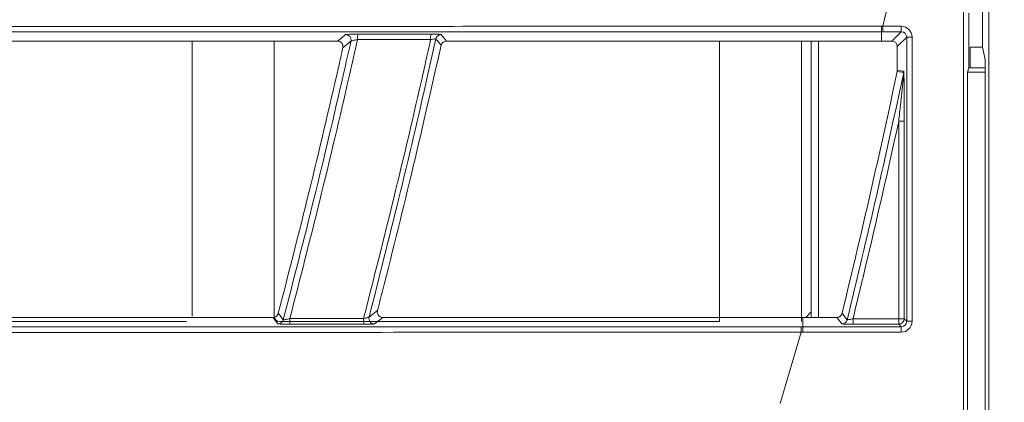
# Model space of a CAD drawing. Header units: millimetres. Extents: x 0 to 1118, y 0 to 864.
# Tile 383 of 512: x 592.17 to 601.18, y 401.1 to 404.6. Entities that reach past the tile are written whole.
import ezdxf

# ---------------------------------------------------------------- set-up
doc = ezdxf.new("R2010")
doc.units = ezdxf.units.MM
doc.styles.add('SLDTEXTSTYLE0', font='TXT', dxfattribs={"width": 0.605})
doc.dimstyles.new('SLDDIMSTYLE0', dxfattribs={"dimtxt": 3.175, "dimasz": 3.302, "dimexe": 0, "dimexo": 0.0625, "dimgap": 0.79375, "dimtad": 0, "dimdec": 1, "dimlfac": 4, "dimrnd": 1e-09, "dimzin": 12, "dimdsep": 46, "dimtxsty": 'SLDTEXTSTYLE0', "dimsah": 1, "dimcen": 0.09, "dimadec": 0, "dimazin": 3, "dimtfac": 1, "dimtofl": 0, "dimtmove": 0, "dimatfit": 3, "dimfxl": 1, "dimfrac": 2, "dimtolj": 1, "dimtzin": 12, "dimarcsym": 0})

# ---------------------------------------------------------------- blocks, each defined once
blk = doc.blocks.new('_D')
at = {"color": 7, "linetype": 'Continuous', "lineweight": 0}
for p, q in [((523.7253, 418.7386), (523.7253, 362.2728)), ((602.5982, 372.5052), (602.5982, 362.2728)), ((523.7253, 363.8728), (554.251, 363.8728)), ((602.5982, 363.8728), (565.1651, 363.8728))]:
    blk.add_line(p, q, dxfattribs=at)
for points in [[(523.7253, 363.8728), (527.0273, 363.3648), (527.0273, 364.3808)], [(602.5982, 363.8728), (599.2962, 364.3808), (599.2962, 363.3648)]]:
    blk.add_solid(points, dxfattribs=at)
at = {"color": 7, "linetype": 'Continuous', "lineweight": 0, "insert": (554.251, 365.5293), "char_height": 3.175, "attachment_point": 1, "style": 'SLDTEXTSTYLE0'}
blk.add_mtext('315.5', dxfattribs=at)

msp = doc.modelspace()

# ---------------------------------------------------------------- linework, layer by layer
at = {"color": 7, "linetype": 'Continuous', "lineweight": 15}
for p, q in [((600.9789, 436.4696), (600.9789, 404.347)), ((601.0356, 409.2388), (601.0356, 394.8786)), ((600.804, 407.945), (600.804, 395.1067)), ((600.852, 404.6585), (600.852, 404.1585)), ((600.0667, 404.4889), (600.0549, 404.4889)), ((590.9434, 404.4031), (595.0787, 404.4031)), ((593.7482, 404.4031), (593.7482, 401.8858)), ((594.4982, 401.8858), (594.4982, 404.4031)), ((598.5732, 404.4032), (598.5732, 401.8358)), ((599.3232, 404.4032), (599.3232, 401.8358)), ((599.4107, 404.4032), (599.4107, 401.8739)), ((599.4763, 401.8739), (599.4763, 404.4032)), ((600.0549, 404.4032), (600.0335, 404.4032)), ((600.0549, 404.4032), (600.1484, 404.4032)), ((600.1984, 404.3533), (600.1984, 404.1333)), ((600.8651, 404.347), (600.8651, 404.1585)), ((600.8651, 404.347), (600.9789, 404.347)), ((601.0016, 404.2333), (600.9789, 404.347)), ((601.0016, 399.0833), (601.0016, 404.2333)), ((600.1973, 404.1229), (600.1984, 404.1333)), ((600.852, 404.1585), (600.8389, 404.1192)), ((600.8389, 404.1192), (600.8389, 399.1978)), ((601.0016, 404.1192), (600.8389, 404.1192)), ((601.0016, 404.1585), (600.852, 404.1585)), ((594.4881, 401.8738), (590.3165, 401.8737)), ((590.317, 401.8358), (593.6982, 401.8358)), ((594.5482, 401.8358), (598.5732, 401.8358)), ((599.3585, 401.8739), (599.3333, 401.8739)), ((599.6443, 401.8739), (599.3585, 401.8739)), ((599.4107, 401.9233), (599.3613, 401.8739))]:
    msp.add_line(p, q, dxfattribs=at)
at = {"color": 9, "linetype": 'Continuous', "lineweight": 0}
for p, q in [((600.0667, 404.5388), (600.2226, 405.1923)), ((600.055, 404.5388), (600.0667, 404.5388)), ((600.0667, 404.5388), (600.2341, 404.5388)), ((600.2341, 404.5388), (600.2341, 404.4889)), ((600.0549, 404.4889), (600.0549, 404.4032)), ((600.2341, 404.4889), (600.0667, 404.4889)), ((600.1484, 404.4032), (600.2341, 404.4889)), ((600.284, 404.4389), (600.1984, 404.3533)), ((600.334, 404.4389), (600.284, 404.4389)), ((600.284, 401.8382), (600.284, 404.4389)), ((600.334, 404.4389), (600.334, 401.8382)), ((600.2113, 403.669), (600.2612, 403.669)), ((600.2113, 401.8611), (600.2113, 403.669)), ((600.2612, 403.669), (600.2612, 401.8611)), ((599.3333, 401.8739), (599.3333, 401.7883)), ((599.7931, 401.8111), (599.7931, 401.8611)), ((599.7931, 401.8611), (600.2113, 401.8611)), ((600.2113, 401.8111), (600.2113, 401.8611)), ((600.2612, 401.8611), (600.2113, 401.8611)), ((600.2612, 401.8611), (600.284, 401.8382)), ((600.334, 401.8382), (600.284, 401.8382)), ((599.3193, 401.7883), (599.3333, 401.7883)), ((599.3333, 401.7383), (599.3333, 401.7883)), ((599.3333, 401.7883), (600.2341, 401.7883)), ((600.2113, 401.8111), (599.7931, 401.8111)), ((600.2341, 401.7883), (600.2113, 401.8111)), ((600.2341, 401.7383), (600.2341, 401.7883)), ((599.1262, 401.0849), (599.3194, 401.7383)), ((599.3333, 401.7383), (599.3194, 401.7383)), ((600.2341, 401.7383), (599.3333, 401.7383))]:
    msp.add_line(p, q, dxfattribs=at)
at = {"color": 9, "linetype": 'Continuous', "lineweight": 0, "flags": 128}
for points in [[(595.0787, 404.4031), (595.1165, 404.4335), (595.152, 404.4621)], [(596.0264, 404.4628), (596.0332, 404.4543), (596.0497, 404.4339), (596.0662, 404.4134), (596.0744, 404.4032)], [(595.2009, 404.4012), (595.1641, 404.3716), (595.1273, 404.342)], [(596.0257, 404.3641), (596.0017, 404.3939), (596.0011, 404.3947), (595.9846, 404.4152), (595.9778, 404.4236)], [(600.2568, 404.1167), (600.2533, 404.117), (600.2393, 404.1185), (600.1973, 404.1229)], [(600.1984, 404.1333), (600.229, 404.1301), (600.2578, 404.1271)], [(595.3668, 401.8767), (595.4053, 401.9064), (595.4438, 401.936)], [(594.5334, 401.8149), (594.5274, 401.8228), (594.5115, 401.8434), (594.4956, 401.8641), (594.4881, 401.8738)], [(594.5366, 401.9113), (594.5593, 401.8817), (594.56, 401.8808), (594.5759, 401.8601), (594.582, 401.8522)], [(595.4923, 401.8738), (595.4524, 401.843), (595.4151, 401.8142)], [(599.691, 401.8145), (599.6684, 401.8433), (599.6443, 401.8739)], [(599.6929, 401.912), (599.6956, 401.9085), (599.7066, 401.8946), (599.7396, 401.8526)]]:
    msp.add_lwpolyline(points, dxfattribs=at)
at = {"color": 9, "linetype": 'Continuous', "lineweight": 0}
for centre, radius, start, end in [((568.7881, 404.5232), 31.2669, 359.93713, 0.0287), ((595.152, 404.412), 0.0501, 347.5018, 90.09602), ((595.3936, 404.4284), 0.1331, 163.66473, 184.84983), ((596.0812, 404.4284), 0.1518, 165.69345, 184.28108), ((523.7232, 420.4083), 78.2983, 346.297568, 347.655536), ((594.5336, 401.8649), 0.05, 269.8556, 345.27351), ((594.7868, 401.8502), 0.1457, 175.10442, 195.53423), ((595.4806, 401.85), 0.1649, 175.69199, 193.63159), ((600.2112, 401.8611), 0.05, 270.08506, 359.91281)]:
    msp.add_arc(centre, radius, start, end, dxfattribs=at)
at = {"color": 7, "linetype": 'Continuous', "lineweight": 15}
for centre, radius, start, end in [((596.0266, 404.4128), 0.05, 90.24311, 167.45122), ((523.7232, 420.4083), 78.1889, 346.31647, 347.978267), ((523.7232, 420.4083), 78.2483, 346.282255, 347.982853), ((600.2084, 404.127), 0.0494, 347.91744, 0.06454), ((595.4153, 401.8642), 0.05, 165.60785, 269.71333), ((599.691, 401.8645), 0.05, 270.06151, 346.22652)]:
    msp.add_arc(centre, radius, start, end, dxfattribs=at)
at = {"color": 9, "linetype": 'Continuous', "lineweight": 0}
for centre, major_axis, ratio, start_param, end_param in [((600.2339, 404.4388), (-0.0708, -0.0708), 0.998783, 2.356803, 3.926382), ((600.2339, 404.4388), (0.0355, 0.0355), 0.996359, 5.498396, 7.067974), ((600.2339, 401.8384), (-0.0708, 0.0708), 0.998783, 2.356803, 3.926382), ((600.2339, 401.8384), (0.0355, -0.0355), 0.996359, 5.498396, 7.067974)]:
    msp.add_ellipse(centre, major_axis=major_axis, ratio=ratio, start_param=start_param, end_param=end_param, dxfattribs=at)
at = {"color": 7, "linetype": 'Continuous', "lineweight": 15}
for centre, ratio, start_param, end_param in [((600.1484, 404.3532), 0.998783, 2.356803, 3.926382), ((594.5482, 401.8858), 0.999924, 5.497825, 7.068545)]:
    msp.add_ellipse(centre, major_axis=(-0.0354, -0.0354), ratio=ratio, start_param=start_param, end_param=end_param, dxfattribs=at)
for points, knots in [([(577.5746, 404.5338), (579.1046, 404.5341), (582.1699, 404.5348), (586.0944, 404.5356), (589.2683, 404.5362), (591.6679, 404.5367), (594.0881, 404.5373), (596.8843, 404.5379), (598.8782, 404.5385), (600.055, 404.5388)], [0, 0, 0, 0, 0.211223, 0.423185, 0.528815, 0.634442, 0.740706, 0.846963, 1, 1, 1, 1]), ([(600.0549, 404.4889), (598.8769, 404.4889), (596.8862, 404.4889), (594.0978, 404.4889), (591.68, 404.4889), (589.2758, 404.4889), (586.0827, 404.4889), (582.2465, 404.4889), (578.9146, 404.4889), (577.5578, 404.4889), (577.5578, 404.4889)], [0, 0, 0, 0, 0.153088, 0.258681, 0.364281, 0.47058, 0.576882, 0.788049, 0.999999, 1, 1, 1, 1]), ([(595.1273, 404.342), (595.128, 404.3476), (595.1294, 404.3588), (595.1243, 404.3754), (595.1145, 404.3893), (595.1004, 404.3992), (595.0877, 404.4029), (595.0804, 404.4031), (595.0787, 404.4031)], [0, 0, 0, 0, 0.187867, 0.375711, 0.564037, 0.752847, 0.941605, 1, 1, 1, 1]), ([(596.0257, 404.3641), (595.942, 403.9947), (595.7716, 403.2427), (595.5717, 402.4347), (595.459, 401.9955), (595.4438, 401.936)], [0, 0, 0, 0, 0.455149, 0.926305, 1, 1, 1, 1]), ([(596.0744, 404.4032), (596.0688, 404.4026), (596.0575, 404.4015), (596.0426, 404.3929), (596.0309, 404.3802), (596.0274, 404.3695), (596.0257, 404.3641)], [0, 0, 0, 0, 0.25115, 0.502395, 0.752021, 1, 1, 1, 1]), ([(596.0744, 404.4032), (596.7327, 404.4032), (598.0504, 404.4032), (599.3721, 404.4032), (600.0335, 404.4032)], [0, 0, 0, 0, 0.499541, 1, 1, 1, 1]), ([(595.1273, 404.342), (595.1138, 404.2823), (595.0138, 403.8395), (594.8228, 403.0278), (594.6309, 402.2793), (594.5366, 401.9113)], [0, 0, 0, 0, 0.07333, 0.544409, 1, 1, 1, 1]), ([(600.2578, 404.1271), (600.2579, 404.1268), (600.2581, 404.1261), (600.2585, 404.1196), (600.2591, 404.0982), (600.2604, 403.9985), (600.2611, 403.8493), (600.2612, 403.7189), (600.2612, 403.669)], [0, 0, 0, 0, 0.015697, 0.036122, 0.072589, 0.18873, 0.689509, 1, 1, 1, 1]), ([(595.4438, 401.936), (595.4429, 401.9305), (595.4412, 401.9194), (595.4457, 401.9029), (595.4551, 401.8888), (595.4687, 401.8786), (595.4819, 401.8743), (595.4899, 401.8739), (595.4923, 401.8738)], [0, 0, 0, 0, 0.1833532, 0.366721, 0.5501704, 0.7345536, 0.9204248, 1, 1, 1, 1]), ([(594.4881, 401.8738), (594.4938, 401.8743), (594.505, 401.8755), (594.5199, 401.8841), (594.5312, 401.8964), (594.5349, 401.9065), (594.5366, 401.9113)], [0, 0, 0, 0, 0.256737, 0.513595, 0.770099, 1, 1, 1, 1]), ([(599.3333, 401.8739), (598.6928, 401.8739), (597.4107, 401.8738), (596.1321, 401.8738), (595.4923, 401.8738)], [0, 0, 0, 0, 0.499542, 1, 1, 1, 1]), ([(599.6443, 401.8739), (599.65, 401.8744), (599.6612, 401.8755), (599.6761, 401.8842), (599.6876, 401.8966), (599.6911, 401.907), (599.6929, 401.912)], [0, 0, 0, 0, 0.253341, 0.506609, 0.75979, 1, 1, 1, 1]), ([(578.1039, 401.7886), (578.104, 401.7886), (579.56, 401.7886), (582.7781, 401.7885), (586.9369, 401.7884), (590.6615, 401.7884), (593.8665, 401.7883), (596.7584, 401.7883), (598.5784, 401.7883), (599.3193, 401.7883)], [0, 0, 0, 0, 0.0000008, 0.2250009, 0.4499722, 0.5991777, 0.748462, 0.8975923, 1, 1, 1, 1]), ([(599.3193, 401.7383), (599.3193, 401.7383), (598.5792, 401.7383), (596.7609, 401.7373), (593.872, 401.7367), (590.6677, 401.7358), (586.9544, 401.7349), (582.7496, 401.734), (579.6632, 401.7333), (578.1198, 401.733)], [0, 0, 0, 0, 0.0000007, 0.1023715, 0.2514906, 0.4007639, 0.5499588, 0.7749649, 1, 1, 1, 1])]:
    msp.add_open_spline(points, degree=3, knots=knots, dxfattribs=at)
at = {"color": 9, "linetype": 'Continuous', "lineweight": 0}
for points, knots in [([(600.0667, 404.5388), (600.0667, 404.5324), (600.0667, 404.5196), (600.0667, 404.5033), (600.0667, 404.4917), (600.0667, 404.4898), (600.0667, 404.4889)], [0, 0, 0, 0, 0.249982, 0.499946, 0.749942, 1, 1, 1, 1]), ([(595.266, 404.4658), (595.2555, 404.4658), (595.2334, 404.4657), (595.2017, 404.4652), (595.1752, 404.4643), (595.1567, 404.4632), (595.1536, 404.4624), (595.152, 404.4621)], [0, 0, 0, 0, 0.1875085, 0.3960752, 0.5995164, 0.7996785, 1, 1, 1, 1]), ([(595.266, 404.4658), (595.3791, 404.4658), (595.6017, 404.4658), (595.8245, 404.4659), (595.9341, 404.4659)], [0, 0, 0, 0, 0.508114, 1, 1, 1, 1]), ([(596.0264, 404.4628), (596.0262, 404.4629), (596.0255, 404.4634), (596.018, 404.4642), (595.9976, 404.4651), (595.9685, 404.4658), (595.9455, 404.4658), (595.9341, 404.4659)], [0, 0, 0, 0, 0.058198, 0.287416, 0.522174, 0.761179, 1, 1, 1, 1]), ([(594.582, 401.8522), (594.6764, 402.2198), (594.8687, 402.9677), (595.0696, 403.8188), (595.1785, 404.3016), (595.2009, 404.4012)], [0, 0, 0, 0, 0.4339919, 0.8832366, 1, 1, 1, 1]), ([(595.2611, 404.4171), (595.2365, 404.3081), (595.1256, 403.8155), (594.9241, 402.9627), (594.734, 402.2223), (594.6417, 401.8626)], [0, 0, 0, 0, 0.127596, 0.576235, 1, 1, 1, 1]), ([(595.2611, 404.4171), (595.2556, 404.416), (595.244, 404.4136), (595.2274, 404.4097), (595.2135, 404.406), (595.2036, 404.4029), (595.2018, 404.4017), (595.2009, 404.4012)], [0, 0, 0, 0, 0.19184, 0.404827, 0.609707, 0.806839, 1, 1, 1, 1]), ([(595.9298, 404.417), (595.8201, 404.417), (595.5971, 404.4171), (595.3743, 404.4171), (595.2611, 404.4171)], [0, 0, 0, 0, 0.491894, 1, 1, 1, 1]), ([(595.3162, 401.8624), (595.4095, 402.2294), (595.5995, 402.9767), (595.7988, 403.8296), (595.907, 404.3148), (595.9298, 404.417)], [0, 0, 0, 0, 0.432356, 0.880462, 1, 1, 1, 1]), ([(595.9778, 404.4236), (595.9538, 404.316), (595.8444, 403.825), (595.6457, 402.9747), (595.4579, 402.2354), (595.3668, 401.8767)], [0, 0, 0, 0, 0.12635, 0.576116, 1, 1, 1, 1]), ([(595.9778, 404.4236), (595.9777, 404.4237), (595.9773, 404.4241), (595.9735, 404.4242), (595.9628, 404.4229), (595.9476, 404.4205), (595.9358, 404.4182), (595.9298, 404.417)], [0, 0, 0, 0, 0.056698, 0.280066, 0.512006, 0.753566, 1, 1, 1, 1]), ([(600.2113, 403.669), (600.2141, 403.6955), (600.2193, 403.7442), (600.2326, 403.8708), (600.2447, 403.9881), (600.2543, 404.0865), (600.2563, 404.1086), (600.2567, 404.1146), (600.2568, 404.1164), (600.2568, 404.1166), (600.2568, 404.1167)], [0, 0, 0, 0, 0.174072, 0.321383, 0.834663, 0.946586, 0.977269, 0.99127, 0.995458, 1, 1, 1, 1]), ([(594.6417, 401.8626), (594.6353, 401.8612), (594.6228, 401.8584), (594.6052, 401.8549), (594.5915, 401.8526), (594.5835, 401.8517), (594.5824, 401.8521), (594.582, 401.8522)], [0, 0, 0, 0, 0.223366, 0.442928, 0.652793, 0.850608, 1, 1, 1, 1]), ([(594.6417, 401.8626), (594.7482, 401.8626), (594.9729, 401.8625), (595.1978, 401.8624), (595.3162, 401.8624)], [0, 0, 0, 0, 0.473837, 1, 1, 1, 1]), ([(595.3668, 401.8767), (595.3659, 401.8761), (595.3641, 401.875), (595.3541, 401.8719), (595.34, 401.8681), (595.3265, 401.8648), (595.3183, 401.8629), (595.3162, 401.8624)], [0, 0, 0, 0, 0.216794, 0.438769, 0.67134, 0.915613, 1, 1, 1, 1]), ([(599.7931, 401.8611), (599.7869, 401.8598), (599.7746, 401.8572), (599.7583, 401.8542), (599.7461, 401.8524), (599.7404, 401.852), (599.7398, 401.8524), (599.7396, 401.8526)], [0, 0, 0, 0, 0.23537, 0.46615, 0.686712, 0.896483, 1, 1, 1, 1]), ([(594.5334, 401.8149), (594.5344, 401.8146), (594.5365, 401.8139), (594.5516, 401.8128), (594.5774, 401.8119), (594.6106, 401.8113), (594.6345, 401.8112), (594.6465, 401.8111)], [0, 0, 0, 0, 0.1559273, 0.3601418, 0.571093, 0.7855801, 1, 1, 1, 1]), ([(595.3204, 401.8111), (595.2021, 401.8111), (594.9774, 401.8111), (594.7529, 401.8111), (594.6465, 401.8111)], [0, 0, 0, 0, 0.526153, 1, 1, 1, 1]), ([(595.3204, 401.8111), (595.3243, 401.8111), (595.3398, 401.8111), (595.3654, 401.8114), (595.3918, 401.8121), (595.4102, 401.813), (595.4135, 401.8138), (595.4151, 401.8142)], [0, 0, 0, 0, 0.081577, 0.318635, 0.548573, 0.7742, 1, 1, 1, 1]), ([(599.3193, 401.7383), (599.3193, 401.7447), (599.3193, 401.7575), (599.3193, 401.7738), (599.3193, 401.7854), (599.3193, 401.7873), (599.3193, 401.7883)], [0, 0, 0, 0, 0.250001, 0.49994, 0.749946, 1, 1, 1, 1]), ([(599.691, 401.8145), (599.6915, 401.8143), (599.6928, 401.8137), (599.7036, 401.8128), (599.7266, 401.8118), (599.7578, 401.8112), (599.7813, 401.8111), (599.7931, 401.8111)], [0, 0, 0, 0, 0.1072028, 0.3235075, 0.5463021, 0.7732407, 1, 1, 1, 1])]:
    msp.add_open_spline(points, degree=3, knots=knots, dxfattribs=at)

# ---------------------------------------------------------------- dimensions: what is measured, and where the dimension line sits
at = {"color": 7, "linetype": 'Continuous', "lineweight": 0}
dim = msp.add_linear_dim(base=(523.7253, 363.8728), p1=(602.5982, 374.1052), p2=(523.7253, 420.3386), dimstyle='SLDDIMSTYLE0', dxfattribs=at)
dim.commit()
dim.dimension.update_dxf_attribs({"geometry": '_D', "text_midpoint": (559.708, 363.8728), "dimtype": 160})

doc.saveas('drawing.dxf')
